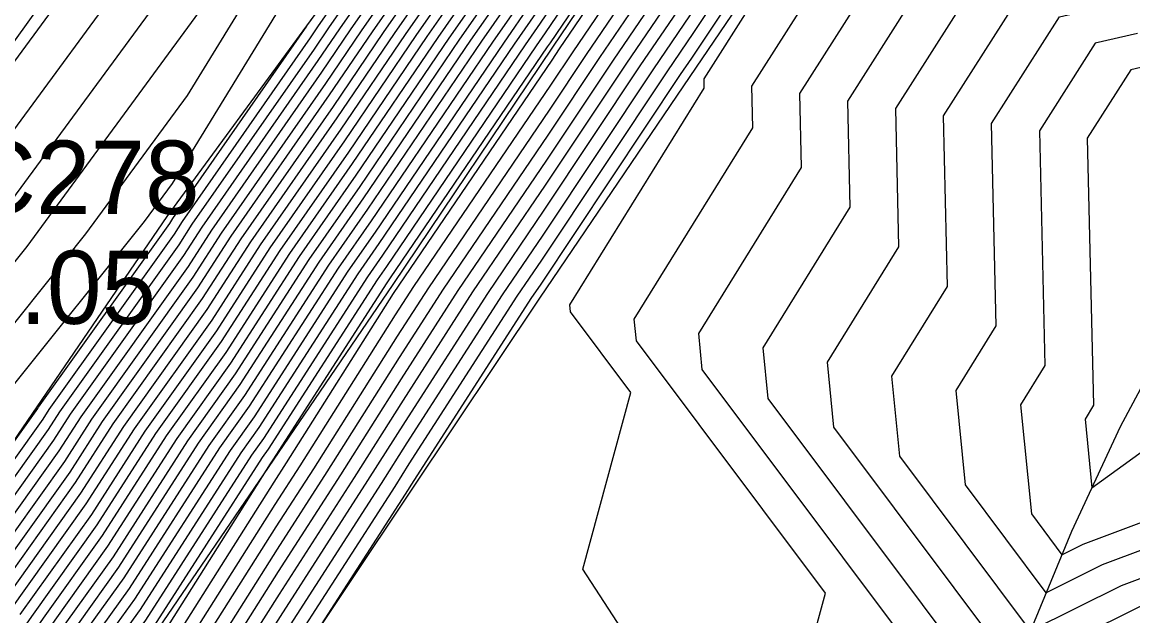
# Model space of a CAD drawing. Extents: x 2188792 to 2191981, y 386090 to 389710.
# Drawn here: x 2190577.51 to 2190615.37, y 388184.88 to 388205.13 of the extents above; entities that cross this region are included whole.
import ezdxf

# ---------------------------------------------------------------- set-up
doc = ezdxf.new("R2010")
doc.units = 0
for name, color, linetype in [('DTM Contours Major', 7, 'Continuous'), ('DTM Contours Minor', 7, 'Continuous'), ('Exist Roads EOP', 7, 'Continuous'), ('Exist Roads EOP Cogo Elevation', 7, 'Continuous'), ('Exist Roads EOP Cogo Number', 7, 'Continuous'), ('PH Exist DTM Breakline', 7, 'Continuous')]:
    doc.layers.add(name, color=color, linetype=linetype)

msp = doc.modelspace()

# ---------------------------------------------------------------- linework, layer by layer
at = {"layer": 'DTM Contours Major'}
for points in [[(2190571.653, 388196.187), (2190585.202, 388214.64), (2190585.534, 388215.182), (2190585.81, 388215.632), (2190586.042, 388216.011), (2190586.241, 388216.336), (2190602.803, 388239.038), (2190603.17, 388239.542), (2190603.544, 388240.054), (2190603.924, 388240.575), (2190615.818, 388257.37), (2190616.206, 388257.795), (2190616.651, 388258.283), (2190617.167, 388258.849), (2190633.132, 388281.478)], [(2190577.069, 388192.573), (2190581.68, 388198.335), (2190582.627, 388199.624), (2190586.931, 388206.653), (2190590.505, 388212.487), (2190593.518, 388217.408), (2190596.094, 388221.614), (2190601.967, 388229.665), (2190605.143, 388234.018), (2190608.371, 388238.444), (2190611.653, 388242.943), (2190615.662, 388248.603), (2190619.483, 388252.791), (2190623.87, 388257.6), (2190628.96, 388263.179)], [(2190575.046, 388185.299), (2190578.77, 388190.509), (2190579.517, 388191.672), (2190583.175, 388196.8), (2190583.97, 388198.036), (2190587.726, 388203.428), (2190588.704, 388204.871), (2190592.539, 388210.371), (2190593.399, 388211.64), (2190597.316, 388217.253), (2190601.457, 388223.189), (2190602.157, 388224.075), (2190606.52, 388230.122), (2190606.895, 388230.684), (2190611.251, 388236.723), (2190611.661, 388237.301), (2190616.011, 388243.332), (2190616.429, 388243.921), (2190621.338, 388249.896), (2190621.835, 388250.595), (2190626.669, 388256.493), (2190627.241, 388257.298), (2190632.004, 388263.123)], [(2190577.034, 388184.985), (2190579.691, 388188.703), (2190581.334, 388191.262), (2190583.977, 388194.967), (2190585.632, 388197.537), (2190588.376, 388201.478), (2190590.568, 388204.709), (2190593.364, 388208.721), (2190595.477, 388211.836), (2190598.329, 388215.923), (2190601.345, 388220.246), (2190603.599, 388223.099), (2190607.211, 388228.106), (2190608.394, 388229.877), (2190612.006, 388234.883), (2190613.274, 388236.669), (2190616.884, 388241.675), (2190618.153, 388243.463), (2190622.232, 388248.427), (2190623.562, 388250.299), (2190627.583, 388255.206), (2190628.971, 388257.158), (2190632.937, 388262.009)], [(2190576.07, 388180.456), (2190579.021, 388184.672), (2190580.612, 388186.897), (2190583.151, 388190.852), (2190584.778, 388193.133), (2190587.293, 388197.039), (2190589.026, 388199.527), (2190592.431, 388204.547), (2190594.19, 388207.071), (2190597.554, 388212.031), (2190599.342, 388214.593), (2190601.232, 388217.303), (2190605.04, 388222.122), (2190607.901, 388226.089), (2190609.894, 388229.069), (2190612.76, 388233.043), (2190614.886, 388236.038), (2190617.756, 388240.018), (2190619.877, 388243.005), (2190623.125, 388246.959), (2190625.289, 388250.004), (2190628.497, 388253.918), (2190630.7, 388257.018), (2190633.87, 388260.895)], [(2190577.503, 388175.621), (2190578.567, 388177.279), (2190582.001, 388182.174), (2190583.062, 388183.821), (2190586.134, 388188.677), (2190586.981, 388189.995), (2190590.235, 388195.144), (2190590.861, 388196.117), (2190595.525, 388202.979), (2190596.287, 388204.124), (2190600.924, 388210.948), (2190601.71, 388212.127), (2190602.469, 388213.268), (2190607.922, 388220.169), (2190609.283, 388222.056), (2190612.892, 388227.454)], [(2190576.537, 388169.922), (2190577.623, 388171.468), (2190580.85, 388176.496), (2190582.031, 388178.179), (2190585.178, 388183.068), (2190586.311, 388184.86), (2190589.292, 388189.494), (2190590.568, 388191.514), (2190593.376, 388195.88), (2190595.306, 388198.72), (2190598.579, 388203.636), (2190600.554, 388206.542), (2190603.79, 388211.401), (2190606.918, 388216.098), (2190609.364, 388219.193), (2190609.974, 388220.039), (2190614.391, 388226.647)], [(2190611.935, 388161.01), (2190615.435, 388166.396), (2190618.731, 388171.468), (2190619.183, 388172.351), (2190621.455, 388178.78), (2190621.796, 388179.682), (2190622.137, 388180.584), (2190622.147, 388184.79), (2190617.562, 388183.071), (2190611.813, 388180.217), (2190611.496, 388178.901), (2190608.4, 388176.474), (2190604.168, 388182.987), (2190604.896, 388185.655), (2190598.447, 388194.266), (2190598.375, 388194.997), (2190602.421, 388201.529), (2190602.388, 388202.947), (2190606.766, 388209.832), (2190606.992, 388209.884), (2190607.273, 388210.648), (2190611.695, 388217.6), (2190616.262, 388224.778)], [(2190576.981, 388178.605), (2190581.009, 388184.358), (2190581.533, 388185.092), (2190584.968, 388190.442), (2190585.58, 388191.299), (2190588.955, 388196.541), (2190589.676, 388197.576), (2190594.294, 388204.385), (2190595.016, 388205.421), (2190599.631, 388212.227), (2190600.355, 388213.264), (2190601.119, 388214.359), (2190606.481, 388221.146), (2190608.592, 388224.072)], [(2190620.553, 388188.949), (2190614.328, 388186.616), (2190612.421, 388185.669), (2190609.669, 388189.344), (2190609.352, 388192.563), (2190610.717, 388194.767), (2190610.553, 388201.676), (2190612.868, 388205.316), (2190614.108, 388205.602), (2190615.65, 388209.798)]]:
    msp.add_lwpolyline(points, dxfattribs=at)
at = {"layer": 'DTM Contours Minor'}
for points in [[(2190573.659, 388196.617), (2190584.687, 388211.637), (2190585.814, 388213.476), (2190586.749, 388215.003), (2190587.537, 388216.291), (2190588.211, 388217.391), (2190602.636, 388237.164), (2190603.565, 388238.437), (2190604.509, 388239.732), (2190605.47, 388241.049), (2190615.787, 388255.617), (2190616.861, 388256.794), (2190618.095, 388258.146), (2190619.526, 388259.715), (2190632.818, 388278.554)], [(2190573.854, 388185.487), (2190578.217, 388191.592), (2190578.426, 388191.918), (2190582.694, 388197.901), (2190582.973, 388198.335), (2190587.336, 388204.599), (2190587.586, 388204.968), (2190592.043, 388211.361), (2190592.153, 388211.523), (2190595.498, 388216.317), (2190596.509, 388217.967), (2190600.035, 388223.726), (2190601.633, 388225.916), (2190605.932, 388231.809), (2190610.302, 388237.799), (2190614.745, 388243.89), (2190615.599, 388245.096), (2190620.793, 388250.79), (2190620.989, 388251.004), (2190626.121, 388257.266), (2190626.203, 388257.382), (2190631.444, 388263.792)], [(2190574.251, 388185.425), (2190578.401, 388191.231), (2190578.79, 388191.836), (2190582.854, 388197.534), (2190583.305, 388198.235), (2190587.466, 388204.208), (2190587.959, 388204.935), (2190592.208, 388211.031), (2190592.568, 388211.562), (2190596.911, 388217.785), (2190601.502, 388224.366), (2190601.581, 388224.465), (2190606.244, 388230.929), (2190606.296, 388231.007), (2190610.949, 388237.459), (2190611.016, 388237.553), (2190615.662, 388243.995), (2190615.74, 388244.105), (2190620.981, 388250.483), (2190621.144, 388250.713), (2190626.304, 388257.008), (2190626.549, 388257.354), (2190631.63, 388263.569)], [(2190576.347, 388189.595), (2190578.033, 388191.953), (2190578.063, 388192), (2190582.533, 388198.267), (2190582.641, 388198.434), (2190587.206, 388204.989), (2190587.214, 388205), (2190587.456, 388205.347), (2190591.444, 388211.859), (2190595.013, 388217.688), (2190598.065, 388222.67), (2190601.8, 388227.79), (2190605.537, 388232.913), (2190609.336, 388238.121), (2190613.199, 388243.417), (2190615.63, 388246.85), (2190620.138, 388251.79), (2190625.314, 388257.464), (2190630.97, 388263.663)], [(2190574.649, 388185.362), (2190578.585, 388190.87), (2190579.153, 388191.754), (2190583.014, 388197.167), (2190583.638, 388198.135), (2190587.596, 388203.818), (2190588.332, 388204.903), (2190592.373, 388210.701), (2190592.984, 388211.601), (2190597.113, 388217.519), (2190601.48, 388223.777), (2190601.869, 388224.27), (2190606.382, 388230.526), (2190606.596, 388230.845), (2190611.1, 388237.091), (2190611.339, 388237.427), (2190615.837, 388243.663), (2190616.085, 388244.013), (2190621.159, 388250.189), (2190621.49, 388250.654), (2190626.486, 388256.751), (2190626.895, 388257.326), (2190631.817, 388263.346)], [(2190575.444, 388185.236), (2190578.954, 388190.147), (2190579.88, 388191.59), (2190583.335, 388196.434), (2190584.302, 388197.936), (2190587.856, 388203.038), (2190589.077, 388204.838), (2190592.704, 388210.041), (2190593.815, 388211.679), (2190597.518, 388216.987), (2190601.435, 388222.6), (2190602.446, 388223.88), (2190606.658, 388229.719), (2190607.195, 388230.522), (2190611.402, 388236.355), (2190611.984, 388237.175), (2190616.186, 388243.001), (2190616.774, 388243.83), (2190621.517, 388249.602), (2190622.18, 388250.536), (2190626.852, 388256.236), (2190627.587, 388257.27), (2190632.19, 388262.9)], [(2190575.841, 388185.174), (2190579.138, 388189.786), (2190580.244, 388191.508), (2190583.496, 388196.067), (2190584.635, 388197.836), (2190587.986, 388202.648), (2190589.45, 388204.806), (2190592.869, 388209.711), (2190594.23, 388211.718), (2190597.721, 388216.721), (2190601.412, 388222.012), (2190602.734, 388223.684), (2190606.796, 388229.316), (2190607.495, 388230.361), (2190611.553, 388235.987), (2190612.306, 388237.048), (2190616.36, 388242.669), (2190617.119, 388243.738), (2190621.696, 388249.308), (2190622.526, 388250.477), (2190627.035, 388255.978), (2190627.933, 388257.242), (2190632.377, 388262.678)], [(2190576.239, 388185.111), (2190579.322, 388189.425), (2190580.607, 388191.426), (2190583.656, 388195.7), (2190584.967, 388197.737), (2190588.116, 388202.258), (2190589.822, 388204.774), (2190593.034, 388209.381), (2190594.646, 388211.758), (2190597.924, 388216.455), (2190601.39, 388221.423), (2190603.022, 388223.489), (2190606.934, 388228.912), (2190607.795, 388230.199), (2190611.704, 388235.619), (2190612.629, 388236.922), (2190616.535, 388242.338), (2190617.464, 388243.646), (2190621.874, 388249.015), (2190622.871, 388250.418), (2190627.217, 388255.721), (2190628.279, 388257.214), (2190632.564, 388262.455)], [(2190575.946, 388193.246), (2190579.675, 388197.906), (2190583.142, 388202.627), (2190586.652, 388208.359), (2190589.566, 388213.116), (2190592.023, 388217.129), (2190594.123, 388220.559), (2190602.134, 388231.54), (2190604.748, 388235.123), (2190607.405, 388238.766), (2190610.107, 388242.469), (2190615.693, 388250.357), (2190618.827, 388253.792), (2190622.426, 388257.737), (2190626.601, 388262.313)], [(2190576.636, 388185.048), (2190579.507, 388189.064), (2190580.971, 388191.344), (2190583.816, 388195.333), (2190585.299, 388197.637), (2190588.246, 388201.868), (2190590.195, 388204.741), (2190593.199, 388209.051), (2190595.061, 388211.797), (2190598.126, 388216.189), (2190601.367, 388220.834), (2190603.31, 388223.294), (2190607.073, 388228.509), (2190608.095, 388230.038), (2190611.855, 388235.251), (2190612.951, 388236.796), (2190616.709, 388242.006), (2190617.808, 388243.555), (2190622.053, 388248.721), (2190623.216, 388250.359), (2190627.4, 388255.463), (2190628.625, 388257.186), (2190632.75, 388262.232)], [(2190577.431, 388184.923), (2190579.875, 388188.342), (2190581.697, 388191.18), (2190584.137, 388194.6), (2190585.964, 388197.438), (2190588.506, 388201.088), (2190590.94, 388204.676), (2190593.53, 388208.391), (2190595.892, 388211.875), (2190598.531, 388215.657), (2190601.322, 388219.657), (2190603.887, 388222.903), (2190607.349, 388227.702), (2190608.694, 388229.715), (2190612.156, 388234.515), (2190613.596, 388236.543), (2190617.058, 388241.344), (2190618.498, 388243.372), (2190622.411, 388248.134), (2190623.907, 388250.24), (2190627.766, 388254.948), (2190629.317, 388257.13), (2190633.123, 388261.786)], [(2190574.823, 388193.919), (2190577.669, 388197.476), (2190583.657, 388205.63), (2190586.372, 388210.064), (2190588.627, 388213.745), (2190590.528, 388216.849), (2190592.153, 388219.503), (2190602.301, 388233.414), (2190604.354, 388236.228), (2190606.44, 388239.088), (2190608.561, 388241.996), (2190615.724, 388252.11), (2190618.172, 388254.793), (2190620.982, 388257.873), (2190624.243, 388261.447)], [(2190575.523, 388181.566), (2190577.829, 388184.86), (2190580.059, 388187.981), (2190582.061, 388191.098), (2190584.297, 388194.233), (2190586.296, 388197.338), (2190588.636, 388200.697), (2190591.313, 388204.644), (2190593.695, 388208.061), (2190596.308, 388211.914), (2190598.734, 388215.391), (2190601.3, 388219.068), (2190604.175, 388222.708), (2190607.487, 388227.299), (2190608.994, 388229.554), (2190612.307, 388234.147), (2190613.918, 388236.417), (2190617.233, 388241.012), (2190618.843, 388243.28), (2190622.589, 388247.84), (2190624.252, 388250.181), (2190627.949, 388254.691), (2190629.663, 388257.102), (2190633.31, 388261.564)], [(2190575.705, 388181.196), (2190578.226, 388184.797), (2190580.244, 388187.62), (2190582.424, 388191.016), (2190584.458, 388193.866), (2190586.629, 388197.238), (2190588.766, 388200.307), (2190591.685, 388204.612), (2190593.86, 388207.731), (2190596.723, 388211.953), (2190598.937, 388215.125), (2190601.277, 388218.48), (2190604.463, 388222.513), (2190607.625, 388226.896), (2190609.294, 388229.392), (2190612.458, 388233.779), (2190614.241, 388236.29), (2190617.407, 388240.681), (2190619.187, 388243.188), (2190622.768, 388247.546), (2190624.598, 388250.122), (2190628.131, 388254.433), (2190630.009, 388257.074), (2190633.497, 388261.341)], [(2190575.887, 388180.826), (2190578.624, 388184.734), (2190580.428, 388187.258), (2190582.788, 388190.934), (2190584.618, 388193.5), (2190586.961, 388197.139), (2190588.896, 388199.917), (2190592.058, 388204.579), (2190594.025, 388207.401), (2190597.139, 388211.992), (2190599.139, 388214.859), (2190601.254, 388217.891), (2190604.752, 388222.317), (2190607.763, 388226.492), (2190609.594, 388229.231), (2190612.609, 388233.411), (2190614.563, 388236.164), (2190617.582, 388240.349), (2190619.532, 388243.097), (2190622.947, 388247.253), (2190624.943, 388250.063), (2190628.314, 388254.176), (2190630.355, 388257.046), (2190633.683, 388261.118)], [(2190575.664, 388197.046), (2190584.172, 388208.633), (2190586.093, 388211.77), (2190587.688, 388214.374), (2190589.033, 388216.57), (2190590.182, 388218.447), (2190602.468, 388235.289), (2190603.959, 388237.333), (2190605.475, 388239.41), (2190607.015, 388241.522), (2190615.755, 388253.863), (2190617.516, 388255.793), (2190619.538, 388258.01), (2190621.884, 388260.581)], [(2190576.252, 388180.085), (2190579.419, 388184.609), (2190580.796, 388186.536), (2190583.515, 388190.77), (2190584.939, 388192.766), (2190587.626, 388196.939), (2190589.156, 388199.137), (2190592.803, 388204.515), (2190594.356, 388206.741), (2190597.97, 388212.071), (2190599.544, 388214.327), (2190601.209, 388216.714), (2190605.328, 388221.927), (2190608.04, 388225.686), (2190610.193, 388228.908), (2190612.911, 388232.675), (2190615.208, 388235.912), (2190617.931, 388239.687), (2190620.222, 388242.913), (2190623.304, 388246.665), (2190625.634, 388249.945), (2190628.68, 388253.661), (2190631.046, 388256.99), (2190634.057, 388260.672)], [(2190576.434, 388179.715), (2190579.816, 388184.546), (2190580.981, 388186.175), (2190583.878, 388190.688), (2190585.099, 388192.4), (2190587.958, 388196.84), (2190589.286, 388198.747), (2190593.176, 388204.482), (2190594.521, 388206.411), (2190598.385, 388212.11), (2190599.747, 388214.061), (2190601.187, 388216.125), (2190605.616, 388221.732), (2190608.178, 388225.282), (2190610.493, 388228.746), (2190613.062, 388232.307), (2190615.531, 388235.785), (2190618.105, 388239.355), (2190620.566, 388242.822), (2190623.483, 388246.372), (2190625.979, 388249.885), (2190628.862, 388253.403), (2190631.392, 388256.962), (2190634.243, 388260.449)], [(2190577.455, 388177.283), (2190577.654, 388177.592), (2190581.99, 388183.771), (2190582.215, 388184.122), (2190585.972, 388190.061), (2190586.059, 388190.196), (2190586.061, 388190.199), (2190589.952, 388196.242), (2190590.066, 388196.406), (2190595.412, 388204.288), (2190595.512, 388204.431), (2190600.878, 388212.344), (2190600.962, 388212.466), (2190601.052, 388212.594), (2190607.346, 388220.56), (2190609.007, 388222.862), (2190612.292, 388227.777)], [(2190577.479, 388176.452), (2190578.111, 388177.436), (2190581.995, 388182.973), (2190582.638, 388183.972), (2190586.098, 388189.441), (2190586.519, 388190.095), (2190590.169, 388195.87), (2190590.358, 388196.165), (2190595.569, 388203.831), (2190595.829, 388204.222), (2190600.998, 388211.829), (2190601.294, 388212.272), (2190601.579, 388212.701), (2190607.634, 388220.365), (2190609.145, 388222.459), (2190612.592, 388227.616)], [(2190574.566, 388170.574), (2190577.527, 388174.791), (2190579.024, 388177.123), (2190582.007, 388181.375), (2190583.485, 388183.67), (2190586.169, 388187.914), (2190587.444, 388189.895), (2190590.302, 388194.418), (2190591.364, 388196.07), (2190595.481, 388202.127), (2190596.746, 388204.027), (2190600.85, 388210.067), (2190602.126, 388211.982), (2190603.359, 388213.834), (2190608.211, 388219.974), (2190609.421, 388221.652), (2190613.192, 388227.293)], [(2190575.059, 388170.411), (2190577.551, 388173.96), (2190579.48, 388176.966), (2190582.013, 388180.576), (2190583.908, 388183.52), (2190586.205, 388187.15), (2190587.906, 388189.795), (2190590.368, 388193.692), (2190591.867, 388196.022), (2190595.437, 388201.275), (2190597.204, 388203.929), (2190600.776, 388209.185), (2190602.542, 388211.837), (2190604.249, 388214.4), (2190608.499, 388219.779), (2190609.559, 388221.249), (2190613.492, 388227.131)], [(2190575.552, 388170.248), (2190577.575, 388173.129), (2190579.937, 388176.809), (2190582.019, 388179.777), (2190584.331, 388183.369), (2190586.24, 388186.387), (2190588.368, 388189.694), (2190590.435, 388192.966), (2190592.37, 388195.975), (2190595.394, 388200.424), (2190597.662, 388203.832), (2190600.702, 388208.304), (2190602.958, 388211.692), (2190605.139, 388214.966), (2190608.787, 388219.584), (2190609.697, 388220.845), (2190613.791, 388226.97)], [(2190576.044, 388170.085), (2190577.599, 388172.299), (2190580.394, 388176.653), (2190582.025, 388178.978), (2190584.754, 388183.219), (2190586.276, 388185.623), (2190588.83, 388189.594), (2190590.502, 388192.24), (2190592.873, 388195.927), (2190595.35, 388199.572), (2190598.121, 388203.734), (2190600.628, 388207.423), (2190603.374, 388211.546), (2190606.029, 388215.532), (2190609.075, 388219.388), (2190609.835, 388220.442), (2190614.091, 388226.808)], [(2190577.03, 388169.758), (2190577.647, 388170.637), (2190581.307, 388176.34), (2190582.037, 388177.38), (2190585.601, 388182.918), (2190586.347, 388184.097), (2190589.754, 388189.393), (2190590.635, 388190.787), (2190593.878, 388195.832), (2190595.262, 388197.868), (2190599.038, 388203.539), (2190600.48, 388205.661), (2190604.206, 388211.256), (2190607.808, 388216.665), (2190609.652, 388218.998), (2190610.112, 388219.635), (2190614.691, 388226.486)], [(2190572.461, 388163.043), (2190577.522, 388169.595), (2190577.671, 388169.807), (2190581.763, 388176.183), (2190582.043, 388176.581), (2190586.024, 388182.767), (2190586.382, 388183.333), (2190590.216, 388189.293), (2190590.702, 388190.061), (2190594.381, 388195.785), (2190595.219, 388197.016), (2190599.496, 388203.441), (2190600.406, 388204.78), (2190604.622, 388211.111), (2190608.698, 388217.231), (2190609.94, 388218.803), (2190610.25, 388219.232), (2190614.991, 388226.324)], [(2190575.147, 388162.15), (2190580.802, 388167.209), (2190579.597, 388169.647), (2190582.79, 388175.548), (2190586.489, 388182.382), (2190587.95, 388181.732), (2190587.507, 388184.262), (2190590.678, 388189.193), (2190590.768, 388189.335), (2190594.884, 388195.737), (2190595.175, 388196.165), (2190599.954, 388203.344), (2190600.332, 388203.899), (2190605.038, 388210.966), (2190609.588, 388217.797), (2190610.228, 388218.607), (2190610.388, 388218.829), (2190615.29, 388226.163)], [(2190618.209, 388182.362), (2190613.887, 388180.217), (2190613.171, 388177.245), (2190606.176, 388171.76), (2190596.616, 388186.476), (2190598.26, 388192.503), (2190596.203, 388195.251), (2190596.18, 388195.484), (2190600.762, 388202.881), (2190600.755, 388203.201), (2190605.546, 388210.735), (2190605.569, 388210.74), (2190605.597, 388210.818), (2190608.682, 388215.667), (2190610.478, 388218.363), (2190610.517, 388218.412), (2190610.526, 388218.425), (2190615.59, 388226.001)], [(2190612.472, 388161.046), (2190615.841, 388166.231), (2190619.013, 388171.113), (2190619.588, 388172.234), (2190621.775, 388178.423), (2190622.201, 388179.549), (2190622.627, 388180.675), (2190622.638, 388185.925), (2190616.915, 388183.78), (2190610.276, 388180.484), (2190600.692, 388193.282), (2190600.571, 388194.51), (2190604.08, 388200.176), (2190604.021, 388202.693), (2190607.986, 388208.928), (2190608.415, 388209.027), (2190608.948, 388210.478), (2190612.935, 388216.745), (2190617.052, 388223.216), (2190617.86, 388225.094)], [(2190576.616, 388179.345), (2190580.214, 388184.483), (2190581.165, 388185.814), (2190584.241, 388190.606), (2190585.259, 388192.033), (2190588.29, 388196.74), (2190589.416, 388198.357), (2190593.549, 388204.45), (2190594.686, 388206.081), (2190598.8, 388212.149), (2190599.949, 388213.795), (2190601.164, 388215.537), (2190605.905, 388221.536), (2190608.316, 388224.879)], [(2190613.009, 388161.083), (2190616.247, 388166.066), (2190619.296, 388170.758), (2190619.993, 388172.118), (2190622.095, 388178.066), (2190622.605, 388179.416), (2190623.116, 388180.766), (2190623.13, 388187.061), (2190616.268, 388184.489), (2190610.812, 388181.78), (2190602.936, 388192.298), (2190602.766, 388194.024), (2190605.739, 388198.824), (2190605.654, 388202.438), (2190609.207, 388208.025), (2190609.838, 388208.171), (2190610.624, 388210.308), (2190614.175, 388215.89), (2190617.842, 388221.654), (2190619.11, 388224.6)], [(2190627.126, 388224.713), (2190625.359, 388222.132), (2190621.793, 388213.846), (2190620.375, 388211.617), (2190619.002, 388209.459), (2190616.954, 388203.889), (2190615.308, 388203.51), (2190613.819, 388201.168), (2190614.035, 388192.062), (2190613.743, 388191.59), (2190613.973, 388189.242), (2190616.446, 388191.036), (2190622.238, 388194.235), (2190626.449, 388200.336), (2190625.571, 388201.075), (2190627.837, 388203.568), (2190628.982, 388207.624), (2190629.799, 388210.519), (2190633.346, 388216.402), (2190634.435, 388219.5), (2190638.732, 388222.361), (2190640.553, 388224.399)], [(2190576.799, 388178.975), (2190580.611, 388184.421), (2190581.349, 388185.453), (2190584.605, 388190.524), (2190585.42, 388191.666), (2190588.622, 388196.64), (2190589.546, 388197.967), (2190593.921, 388204.418), (2190594.851, 388205.751), (2190599.216, 388212.188), (2190600.152, 388213.53), (2190601.142, 388214.948), (2190606.193, 388221.341), (2190608.454, 388224.476)], [(2190613.546, 388161.119), (2190616.653, 388165.901), (2190619.578, 388170.403), (2190620.398, 388172.002), (2190622.415, 388177.709), (2190623.01, 388179.283), (2190623.605, 388180.857), (2190623.622, 388188.197), (2190615.621, 388185.198), (2190611.348, 388183.076), (2190605.18, 388191.313), (2190604.961, 388193.537), (2190607.399, 388197.471), (2190607.287, 388202.184), (2190610.427, 388207.122), (2190611.261, 388207.315), (2190612.299, 388210.138), (2190615.415, 388215.036), (2190618.632, 388220.093), (2190620.36, 388224.107)], [(2190577.163, 388178.235), (2190581.406, 388184.295), (2190581.718, 388184.731), (2190585.332, 388190.36), (2190585.74, 388190.933), (2190589.287, 388196.441), (2190589.806, 388197.186), (2190594.667, 388204.353), (2190595.181, 388205.091), (2190600.047, 388212.266), (2190600.557, 388212.998), (2190601.097, 388213.771), (2190606.769, 388220.951), (2190608.73, 388223.669)], [(2190614.083, 388161.156), (2190617.059, 388165.735), (2190619.861, 388170.048), (2190620.803, 388171.886), (2190622.734, 388177.352), (2190623.415, 388179.15), (2190624.095, 388180.948), (2190624.114, 388189.332), (2190614.974, 388185.907), (2190611.885, 388184.373), (2190607.424, 388190.329), (2190607.157, 388193.05), (2190609.058, 388196.119), (2190608.92, 388201.93), (2190611.647, 388206.219), (2190612.684, 388206.458), (2190613.975, 388209.968), (2190616.655, 388214.181), (2190619.422, 388218.531), (2190621.61, 388223.613)], [(2190577.346, 388177.864), (2190581.804, 388184.232), (2190581.902, 388184.369), (2190585.695, 388190.278), (2190585.901, 388190.566), (2190589.619, 388196.341), (2190589.936, 388196.796), (2190595.039, 388204.321), (2190595.347, 388204.761), (2190600.462, 388212.305), (2190600.76, 388212.732), (2190601.074, 388213.182), (2190607.058, 388220.755), (2190608.868, 388223.266)], [(2190615.531, 388204.746), (2190614.088, 388204.413), (2190612.186, 388201.422), (2190612.376, 388193.414), (2190611.547, 388192.077), (2190611.913, 388188.36), (2190612.957, 388186.965), (2190613.681, 388187.324), (2190616.043, 388188.21)]]:
    msp.add_lwpolyline(points, dxfattribs=at)
at = {"layer": 'Exist Roads EOP'}
msp.add_lwpolyline([(2191134.602, 388861.742), (2191096.259, 388823.8), (2191059.297, 388787.244), (2191021.316, 388749.148), (2190986.543, 388714.398), (2190949.487, 388676.464), (2190915.386, 388640.384), (2190880.06, 388601.534), (2190847.373, 388563.892), (2190814.156, 388524.043), (2190784.01, 388486.17), (2190753.438, 388446.547), (2190720.707, 388403.308), (2190691.569, 388363.271), (2190662.389, 388323.233), (2190633.272, 388282.773), (2190602.912, 388240.265), (2190571.201, 388196.09), (2190539.16, 388151.522), (2190509, 388109.198), (2190478.709, 388067.021), (2190448.893, 388024.678), (2190418.629, 387982.769)], dxfattribs=at)
at = {"layer": 'PH Exist DTM Breakline'}
for points in [[(2190670.171, 388270.225), (2190664.965, 388262.952), (2190659.76, 388255.68), (2190653.515, 388250.265), (2190645.048, 388241.652), (2190640.752, 388235.613), (2190636.456, 388229.574), (2190630.138, 388220.244), (2190624.283, 388208.923), (2190620.217, 388201.926), (2190619.711, 388200.252), (2190614.94, 388191.324), (2190613.285, 388187.758), (2190610.165, 388180.217), (2190605.93, 388171.237), (2190600.164, 388160.215)], [(2190631.252, 388264.021), (2190626.029, 388257.396), (2190620.805, 388250.771), (2190615.582, 388244.147), (2190610.891, 388237.603), (2190606.199, 388231.059), (2190601.508, 388224.515), (2190596.739, 388218.01), (2190591.971, 388211.506), (2190587.202, 388205.001), (2190582.433, 388198.496), (2190578.001, 388192.014), (2190573.569, 388185.532)], [(2190572.431, 388162.5), (2190577.679, 388169.544), (2190582.047, 388176.086), (2190586.415, 388182.628), (2190590.783, 388189.17), (2190595.152, 388195.712), (2190600.279, 388203.274), (2190605.407, 388210.837), (2190610.535, 388218.4), (2190615.663, 388225.962), (2190621.143, 388233.587), (2190626.623, 388241.212), (2190632.103, 388248.837), (2190637.583, 388256.462), (2190642.901, 388263.267)], [(2190601.043, 388212.36), (2190595.591, 388204.273), (2190590.14, 388196.185), (2190586.063, 388190.195), (2190581.986, 388184.204), (2190577.444, 388177.664)]]:
    msp.add_lwpolyline(points, dxfattribs=at)

# ---------------------------------------------------------------- texts
at = {"layer": 'Exist Roads EOP Cogo Elevation'}
msp.add_text('57.05', height=2.5, dxfattribs=at).set_placement((2190573.701, 388194.84))
at = {"layer": 'Exist Roads EOP Cogo Number'}
msp.add_text('LC278', height=2.5, dxfattribs=at).set_placement((2190573.701, 388198.59))

doc.saveas('drawing.dxf')
